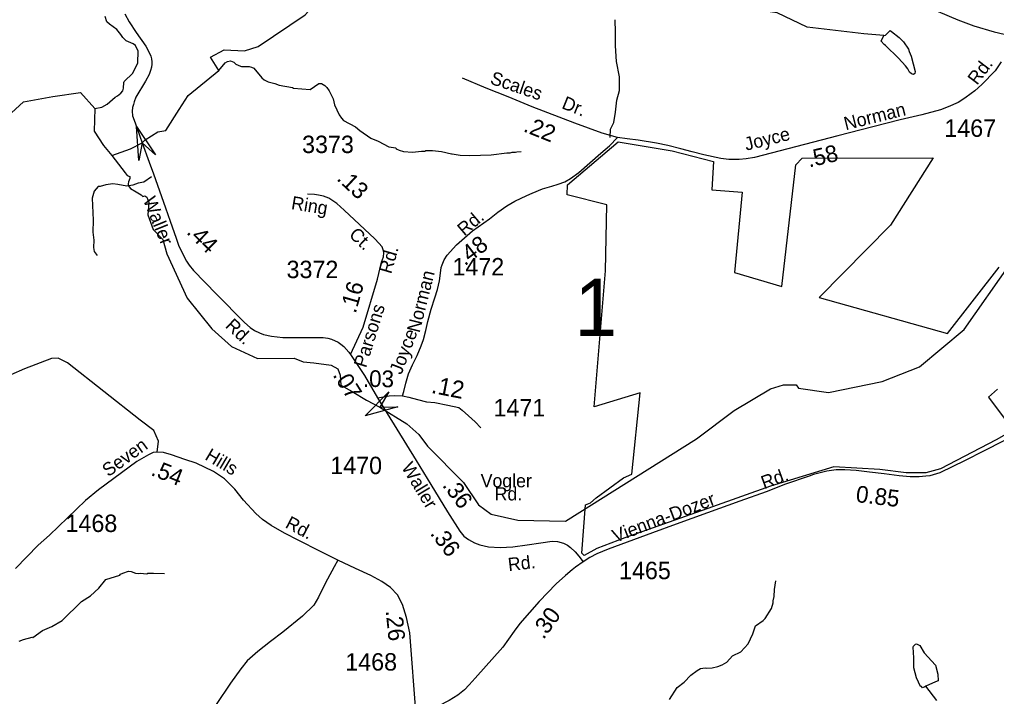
# Model space of a CAD drawing. Extents: x 1547597 to 1699558, y 810033 to 920809.
# Drawn here: x 1581049 to 1588063, y 890615 to 895475 of the extents above; entities that cross this region are included whole.
import ezdxf

# ---------------------------------------------------------------- set-up
doc = ezdxf.new("R2010")
doc.units = 0
for name, color, linetype in [('Exist Boundary Political City Limit New', 7, 'Continuous'), ('Exist Hydrographic Creek Single Shore', 7, 'Continuous'), ('Exist Hydrographic Misc Water Feature', 7, 'Continuous'), ('Exist Road Non-System Type 51', 7, 'Continuous'), ('Exist Road Primary NC Attributed', 7, 'Continuous'), ('Exist Road Secondary Mileage Hundredths English Label', 7, 'Continuous'), ('Exist Road Secondary Structure Standard Bridge Attributed CELL', 7, 'Continuous'), ('Exist Road Secondary Structure Standard Bridge Number Label', 7, 'Continuous'), ('Exist Road Secondary Type 51 Attributed', 7, 'Continuous'), ('Exist Road Secondary Type 51 Label', 7, 'Continuous'), ('Exist Road Secondary Type 51 Number Label', 7, 'Continuous'), ('Map Preparation Boundary City Limit Buffer Line', 7, 'Continuous')]:
    doc.layers.add(name, color=color, linetype=linetype)

msp = doc.modelspace()

# ---------------------------------------------------------------- linework, layer by layer
at = {"layer": 'Exist Boundary Political City Limit New'}
msp.add_lwpolyline([(1588070.2, 892822.4), (1588007.2, 892765.1), (1588184.3, 892528.1), (1588062.5, 892458.5), (1587662.4, 892250.7), (1587555.3, 892220.8), (1587414, 892221.5), (1587226.4, 892244.2), (1586894.6, 892263.3), (1586439.8, 892124.2), (1586023.5, 891977), (1585395.5, 891754.6), (1585195, 891677.8), (1585103.3, 891626.7), (1585086.7, 891644.2), (1585112.5, 891991.5), (1585148, 892006), (1585189.5, 892040.9), (1585386.5, 892184), (1585444.7, 892212.4), (1585505.4, 892794.4), (1585174.7, 892695.5), (1585255, 893671.5), (1585265.6, 894144), (1584980.5, 894216), (1584983.7, 894289.1), (1585346.3, 894596.4), (1585734.3, 894533), (1586032, 894456.3), (1586019.7, 894253.1), (1586237.5, 894235), (1586183.3, 893660), (1586522.5, 893559.7), (1586622, 894432), (1586667.4, 894480.4), (1587610, 894481.8), (1587302.5, 894000), (1586791.5, 893480), (1587711.7, 893220.5), (1588083.5, 893696.9)], dxfattribs=at)
at = {"layer": 'Exist Hydrographic Creek Single Shore'}
for points in [[(1581929.1, 894589.3), (1581949.7, 894612.4), (1582041.9, 894669.2), (1582099.8, 894679.8), (1582193.7, 894830.5), (1582259.7, 894930.1), (1582479.7, 895108.3), (1582420, 895205.1), (1582517.5, 895257.2), (1582664.8, 895250.6), (1582762, 895280.9), (1583099.9, 895508.5), (1583349.5, 895784.3), (1583493.8, 895984.7), (1583579.5, 896108), (1583560.9, 896324.4)], [(1578819.4, 890430), (1579010.4, 890954.6), (1579099.5, 891310.7), (1579363.4, 891715.6), (1579398.5, 891813.4), (1579409.5, 892039.6), (1579265.2, 892267.8), (1579292, 892490.1), (1579359.2, 892786.5), (1579399.5, 893064.2), (1579606.5, 893486.7), (1579682.5, 893560.7), (1579816.5, 893617.1), (1580019.5, 893823.1), (1580384.5, 894285.1), (1580561.5, 894416.1), (1581076.5, 894884.9), (1581287.1, 894922.4), (1581486.5, 894952.2), (1581588.4, 894835.7), (1581584.7, 894673.9), (1581652.6, 894572), (1581711.8, 894498.7)], [(1581711.8, 894498.7), (1581845.8, 894547.4), (1581929.1, 894589.3)], [(1581711.8, 894498.7), (1581806.9, 894375.4), (1581822.5, 894354.7), (1581840, 894347.5), (1581840.7, 894334.7), (1581830.3, 894309.3), (1581827.5, 894296.4), (1581829.8, 894284.7), (1581845.5, 894262.2), (1581885.5, 894238.2), (1581922.3, 894215.7), (1581933.7, 894203.9), (1581947.6, 894209.7), (1581963.4, 894200), (1581976.2, 894162.5), (1581969.2, 894072.4), (1582008.6, 893968.5), (1582077.7, 893897.2), (1582105.2, 893792), (1582251.2, 893473.9), (1582429.5, 893255.5), (1582569.5, 893127.8), (1582756.2, 893040.6), (1583020.6, 893043.9), (1583084.9, 893017.1), (1583162, 893011.3), (1583287.3, 892994.6), (1583333.6, 892967.9), (1583349.9, 892921.4), (1583356.2, 892850.4), (1583437.9, 892805.9), (1583539.2, 892742.8), (1583635.8, 892691.2)], [(1583635.8, 892691.2), (1583829.7, 892571.8), (1583915.1, 892496.1), (1583978.6, 892413), (1584237.3, 892151.6), (1584344.6, 891992), (1584435.5, 891924.6), (1584626.5, 891881.3), (1584968.5, 891874.3), (1585909.7, 892464.6), (1586180.5, 892667.2), (1586441.5, 892822.8), (1586533.5, 892853.7), (1586625.6, 892851.8), (1586641.6, 892828.6), (1586857.6, 892797.9), (1587242.6, 892875.5), (1587510.6, 892981.6), (1587831.6, 893250.9), (1588163.6, 893723.4)]]:
    msp.add_lwpolyline(points, dxfattribs=at)
at = {"layer": 'Exist Hydrographic Misc Water Feature'}
for points in [[(1587254.6, 895361.7), (1587111.5, 895373), (1586704.5, 895420.7), (1586488.6, 895523.7), (1586172.5, 895569.4), (1586040.5, 895637.8), (1585662.5, 896052.5), (1585385.8, 896620)], [(1581588.4, 894835.7), (1581638.5, 894846.4), (1581678.8, 894867.8), (1581735.4, 894919.1), (1581751.5, 894926.9), (1581775.8, 894946.5), (1581789.9, 894962.4), (1581796.2, 894982.3), (1581796.7, 895022.3), (1581800.8, 895030.3), (1581861.5, 895089.5), (1581898.4, 895165), (1581899.4, 895249), (1581880.8, 895288.1), (1581864.5, 895300.6), (1581815.3, 895323.1), (1581789.6, 895345.4), (1581780.2, 895360.5), (1581776.9, 895368.5), (1581747.3, 895403), (1581693.7, 895441.6), (1581675.9, 895459.9), (1581662.4, 895496.1)], [(1587254.6, 895361.7), (1587267.1, 895363.9), (1587291.4, 895387.6), (1587300.4, 895396.3), (1587309.4, 895389.3), (1587364.9, 895346.6), (1587396.6, 895316.2), (1587431.9, 895261.8), (1587435.7, 895245.7), (1587451.3, 895213.5), (1587479.9, 895101.1), (1587477.8, 895087.2), (1587467.7, 895081.4), (1587453.8, 895085.5), (1587439.9, 895097.7), (1587428.1, 895121.9), (1587410.5, 895144), (1587361.1, 895198.6), (1587266.2, 895289.9), (1587256.3, 895296), (1587234.6, 895320.3), (1587254.6, 895361.7)], [(1582479.7, 895108.3), (1582524.4, 895164.9), (1582542.6, 895174.8), (1582562.6, 895178.5), (1582586.4, 895168.1), (1582602.3, 895155.9), (1582634.1, 895139.5), (1582642.1, 895137.4), (1582698.1, 895138.7), (1582714.1, 895134.5), (1582730, 895126.3), (1582789.1, 895057.6), (1582804.9, 895043.3), (1582832.8, 895029), (1582880.7, 895016.4), (1582912.5, 895004), (1583008.3, 894986.7), (1583016.2, 894982.6), (1583136.2, 894973.1), (1583196.7, 895016.3), (1583216.4, 895015.7), (1583240.9, 895001.7), (1583255.7, 894987.9), (1583271.9, 894964.3), (1583300, 894905), (1583310.8, 894862.8), (1583343.9, 894790.4), (1583359.7, 894766.2), (1583375.5, 894750), (1583460.9, 894704.9), (1583492.6, 894678.4), (1583571.9, 894623.5), (1583622.8, 894602.4), (1583699.2, 894561.9), (1583751.1, 894553.1), (1583753, 894547.1), (1583774.9, 894536.8), (1583806.8, 894528.4), (1583870.8, 894523.6), (1583934.9, 894530.8), (1583958.9, 894530.5), (1583966.9, 894534.4), (1584014.9, 894535.7), (1584078.8, 894526.9), (1584149.3, 894510.4), (1584154.6, 894511.9), (1584212.3, 894502), (1584282.4, 894498.3), (1584434.6, 894504.3), (1584546.7, 894518.9), (1584570.7, 894518.6), (1584584.8, 894522.4), (1584610.7, 894522.1), (1584618.8, 894526), (1584650.8, 894527.6)], [(1581046.1, 891011.9), (1581076.2, 891023.5), (1581139, 891039.8), (1581144.4, 891038.7), (1581213, 891089.7), (1581281.4, 891116.9), (1581353.9, 891159.9), (1581493.6, 891298.1), (1581558.1, 891337.3), (1581618.1, 891392.9), (1581669.4, 891455.9), (1581769.8, 891486.6), (1581773.9, 891492.5), (1581790, 891500.3), (1581832.2, 891513.8), (1581850.2, 891513.6), (1581882.1, 891501.1), (1581906.1, 891498.9), (1581914.1, 891500.7), (1581962, 891496.1), (1581970.1, 891500), (1582010, 891501.6), (1582090, 891498.5)], [(1585715.2, 890593.8), (1585771.5, 890678.7), (1585821.9, 890718.8), (1585867.9, 890767), (1585913.8, 890801.3), (1585937.9, 890814.9), (1585972.1, 890820.5), (1585982, 890818.4), (1586022, 890819.9), (1586062.2, 890829.4), (1586094.3, 890842.9), (1586126.6, 890860.6), (1586169.1, 890906), (1586227.5, 890935.2), (1586280.1, 890992.5), (1586313, 891064.1), (1586333.5, 891122.3), (1586388.2, 891161.2), (1586402.4, 891175), (1586447.3, 891246.4), (1586459.7, 891286.3), (1586459.9, 891302.2), (1586468.3, 891334.1), (1586468.9, 891382.1), (1586479.7, 891446)], [(1587555.6, 890688.4), (1587548.5, 890684.2), (1587532.4, 890676.4), (1587524.5, 890686.6), (1587518.5, 890686.6), (1587489.2, 890749), (1587470.2, 890821.2), (1587471, 890893.2), (1587466, 890969.2), (1587468, 890977.2), (1587482.2, 890991.1), (1587490.2, 890992.9), (1587512.1, 890980.7), (1587545.4, 890928.2), (1587626.3, 890839.2), (1587641.6, 890775.1), (1587645.7, 890728.4), (1587624.9, 890719.3), (1587555.6, 890688.4)], [(1587635.3, 890587.1), (1587555.6, 890688.4)]]:
    msp.add_lwpolyline(points, dxfattribs=at)
at = {"layer": 'Exist Road Non-System Type 51'}
for points in [[(1585290.7, 894628.4), (1585291.4, 894689.3), (1585317.1, 894736.7), (1585326.8, 894809.8), (1585336.6, 894897.4), (1585356, 894965.6), (1585356, 895063), (1585334.4, 895172.9), (1585327.4, 895287), (1585327.4, 895384.6), (1585324.9, 895472.4)], [(1581996.7, 894345.6), (1581941.1, 894308.4), (1581901, 894301), (1581862.6, 894285.6), (1581818.5, 894278.1), (1581754.7, 894291), (1581718.8, 894295.5), (1581668.6, 894288.3), (1581626.5, 894277), (1581612.7, 894276.7), (1581585.1, 894243.1), (1581569.3, 894191.8), (1581577.2, 894033.8), (1581575.3, 893948.9), (1581583.1, 893891.6), (1581579.7, 893838.7), (1581585.1, 893810.7), (1581605.3, 893780.9)], [(1582037, 892370), (1582047.1, 892448.4), (1582012.5, 892524.1), (1581914.8, 892599.7), (1581392, 893009.5), (1581325.9, 893044.2), (1581278.7, 893041), (1581083.4, 892968.5), (1580885, 892880.3), (1580771.6, 892829.8), (1580711.8, 892757.3), (1580692.9, 892706.9)]]:
    msp.add_lwpolyline(points, dxfattribs=at)
at = {"layer": 'Exist Road Primary NC Attributed'}
msp.add_lwpolyline([(1587644.4, 895532), (1587787.1, 895473.4), (1587901.5, 895430.2), (1588048.1, 895387.3), (1588190.3, 895353.4)], dxfattribs=at)
at = {"layer": 'Exist Road Secondary Structure Standard Bridge Attributed CELL'}
for points in [[(1581906.1, 894463), (1581889.1, 894706.3), (1582025.5, 894504.1), (1581928.8, 894591)], [(1583765.7, 892694.7), (1583530.9, 892629.1), (1583701.4, 892803.3), (1583635.8, 892691.2)]]:
    msp.add_lwpolyline(points, close=True, dxfattribs=at)
at = {"layer": 'Exist Road Secondary Type 51 Attributed'}
for points in [[(1581804.1, 895516.4), (1581836.6, 895459.3), (1581886.8, 895382.1), (1581955.9, 895283.2), (1581975.5, 895247.8), (1581991.4, 895211.8), (1581995.7, 895193.2), (1581998.2, 895171.8), (1581998.9, 895155.6), (1581995.5, 895132.8), (1581989.8, 895110), (1581979.1, 895080.7), (1581953.4, 895032.8), (1581884.1, 894918.6), (1581871.6, 894885), (1581866, 894864.6), (1581860.7, 894843.2), (1581858.2, 894818.6), (1581860.7, 894785), (1581877.8, 894732.9), (1581929.1, 894589.3)], [(1588097.4, 895170.6), (1588054.6, 895106.9), (1587958.1, 895008.8), (1587907.8, 894963.4), (1587882.1, 894945.2), (1587836, 894909.9), (1587788.3, 894880.6), (1587716.9, 894848.4), (1587661.9, 894825.9), (1587528.3, 894792), (1587372.6, 894754.9), (1587174.8, 894704.2), (1586925, 894639.9), (1586325.5, 894485.2), (1586265.9, 894474.5), (1586215.9, 894469.5), (1586142.1, 894470.2), (1586084.3, 894478.8), (1585962.9, 894505), (1585879.3, 894526.4), (1585797.5, 894547.5), (1585702.9, 894570.7), (1585622.9, 894588.2), (1585490.2, 894608.6), (1585410.6, 894618.9), (1585343.4, 894629.6)], [(1585343.4, 894629.6), (1585232.4, 894660.7), (1585036.8, 894731.8), (1584729, 894848.9), (1584556.7, 894919.3), (1584399, 894983.6), (1584229.6, 895053.6)], [(1583799.1, 892774.5), (1583808.8, 892804.3), (1583821.7, 892863.8), (1583841.7, 892930.8), (1583871, 892995.4), (1583902.8, 893064), (1583932.8, 893133.3), (1583948.5, 893177.5), (1583965.3, 893243.3), (1583981.2, 893306.8), (1584004.7, 893396.8), (1584030.6, 893476.5), (1584049.7, 893538.2), (1584064, 893599.7), (1584069.4, 893635.7), (1584077.2, 893694), (1584083.7, 893714.7), (1584097.9, 893749), (1584119.4, 893783.2), (1584185.8, 893857.5), (1584301.9, 893957.3), (1584423.6, 894044.6), (1584482.4, 894092.9), (1584547.6, 894137.5), (1584605.8, 894171.4), (1584690.6, 894212.2), (1584728.8, 894229.7), (1584804.5, 894259.3), (1584870.4, 894279.7), (1584916.5, 894294.3), (1584963.1, 894311.1), (1585005.6, 894333.9), (1585065.4, 894377.9), (1585221.5, 894515), (1585285.3, 894568.2), (1585343.4, 894629.6)], [(1581929.1, 894589.3), (1581979.1, 894451.8), (1582010.1, 894367.2), (1582096, 894123.9), (1582129.8, 894027.2), (1582172.5, 893905), (1582190.7, 893856.5), (1582209.2, 893815.4), (1582248.5, 893739.7), (1582265.9, 893712.9), (1582297.3, 893673.2), (1582462.5, 893502.9), (1582664.2, 893300.4), (1582704.1, 893265.4), (1582735.1, 893243.6), (1582770.8, 893225), (1582799.6, 893214.3), (1582856.9, 893201.1), (1582939.4, 893193.3), (1583002.3, 893193.3), (1583172.6, 893193.6), (1583229.2, 893192.2), (1583261.7, 893187.2), (1583288.9, 893181.1), (1583336.5, 893159), (1583356.2, 893143.6), (1583378.3, 893127.5), (1583412.4, 893087.2), (1583426, 893071.1)], [(1583661, 893815.4), (1583653.1, 893842.5), (1583627.4, 893870), (1583599.2, 893901.8), (1583380.6, 894106.1), (1583327.6, 894155.7), (1583268.7, 894193.9), (1583231.5, 894206.8), (1583195.5, 894213.6), (1583166.4, 894218.9), (1583115.3, 894221.8)], [(1583426, 893071.1), (1583516.5, 893265.8), (1583618.9, 893611.1), (1583648.1, 893732.2), (1583661.4, 893770.7), (1583663.9, 893799.3), (1583661, 893815.4)], [(1583426, 893071.1), (1583524.7, 892920.4), (1583619.6, 892759.1)], [(1583619.6, 892759.1), (1583662.6, 892765.8), (1583703.2, 892773), (1583741.6, 892776.1), (1583799.1, 892774.5)], [(1583799.1, 892774.5), (1583843.2, 892763.2), (1583905.3, 892746.3), (1583970.2, 892731.4), (1584029.9, 892725.9), (1584124.5, 892707.4), (1584204, 892688.8), (1584228, 892669.6), (1584271.9, 892629.9), (1584320.6, 892588.1), (1584361.7, 892543.5)], [(1583619.6, 892759.1), (1583757.5, 892535.5), (1583896, 892308.8), (1584002, 892137.9), (1584121.2, 891941.5), (1584209.7, 891802), (1584239.5, 891765.5), (1584273.3, 891741.4), (1584314.4, 891717.3), (1584353.9, 891703.5), (1584417, 891690.6), (1584499.5, 891684), (1584591.4, 891688.6), (1584694.7, 891703.5), (1584790.6, 891719.4), (1584872.2, 891729.1), (1584911.2, 891727.6), (1584954.5, 891715.8), (1584982.8, 891701.4), (1585005.8, 891685), (1585038.2, 891653.7), (1585064.8, 891621.4), (1585094.6, 891582.9)], [(1588116.4, 892450.8), (1587969.7, 892377), (1587838.9, 892309.8), (1587656.6, 892221), (1587584.7, 892200), (1587556.5, 892195.9), (1587509.6, 892191.8), (1587442.9, 892193.3), (1587363.9, 892199.5), (1587257.2, 892214.4), (1587150.8, 892226.2), (1587054.9, 892237.5), (1586974.6, 892243.1), (1586913.5, 892241.6), (1586844.8, 892233.4), (1586749.6, 892207.7), (1586718.4, 892195.9), (1586549.8, 892138.5), (1586408.8, 892085.1), (1586221.6, 892017.4), (1585987.6, 891934.3), (1585764, 891853.2), (1585593.7, 891790.2), (1585275.9, 891673.2), (1585194.3, 891639.3), (1585143.6, 891612.2), (1585094.6, 891582.9)], [(1583333.6, 891593), (1583205.8, 891658.8), (1583055.3, 891734.8), (1582951.5, 891787.9), (1582856.6, 891843.6), (1582793.3, 891885.3), (1582746.5, 891929.6), (1582657.9, 892024.5), (1582593.4, 892104.2), (1582520, 892177.6), (1582440.3, 892229.5), (1582317.6, 892290.3), (1582235.9, 892316.8), (1582141, 892351), (1582081.6, 892367.4), (1582037, 892370), (1582007.4, 892366), (1581975.2, 892351.1), (1581891.7, 892302.5), (1581615.3, 892099.2), (1581522.9, 892023.4), (1581264.8, 891772.6), (1581182.8, 891702.7), (1581019.9, 891533.6)], [(1583333.6, 891593), (1583308.3, 891545), (1583259.9, 891458.6), (1583225.2, 891388.6), (1583196.2, 891328.8), (1583161.4, 891271.2), (1583081.3, 891190.9), (1582939.5, 891076.9), (1582851.1, 891009.4), (1582760.4, 890936.9), (1582683.2, 890872.1), (1582637.5, 890814.4), (1582564.6, 890710.9), (1582461.2, 890558.3), (1582346.1, 890382.5), (1582168.4, 890125), (1581719.7, 889425.2), (1581676.2, 889354)], [(1583897.8, 890479.3), (1583851.2, 891071.7), (1583828.4, 891181.8), (1583799.3, 891275.4), (1583762.6, 891345), (1583712, 891398.2), (1583650, 891439.9), (1583570.3, 891484.2), (1583461.4, 891534.8), (1583333.6, 891593)], [(1585094.6, 891582.9), (1585039.7, 891543.4), (1585015.6, 891523.9), (1584968.9, 891482.9), (1584901.2, 891422.8), (1584780.8, 891296), (1584640.4, 891139.5), (1584601.1, 891082.9), (1584518.3, 890968.1), (1584319.1, 890747.5), (1584278.3, 890699.4), (1584243.8, 890661.8), (1584195.2, 890624.6), (1584134.7, 890585.4), (1584054.1, 890546.6), (1583973.5, 890511.6), (1583897.8, 890479.3)]]:
    msp.add_lwpolyline(points, dxfattribs=at)
at = {"layer": 'Map Preparation Boundary City Limit Buffer Line'}
msp.add_lwpolyline([(1588070.2, 892822.4), (1588007.2, 892765.1), (1588184.3, 892528.1), (1588062.5, 892458.5), (1587662.4, 892250.7), (1587555.3, 892220.8), (1587414, 892221.5), (1587226.4, 892244.2), (1586894.6, 892263.3), (1586439.8, 892124.2), (1586023.5, 891977), (1585395.5, 891754.6), (1585195, 891677.8), (1585103.3, 891626.7), (1585086.7, 891644.2), (1585112.5, 891991.5), (1585148, 892006), (1585189.5, 892040.9), (1585386.5, 892184), (1585444.7, 892212.4), (1585505.4, 892794.4), (1585174.7, 892695.5), (1585255, 893671.5), (1585265.6, 894144), (1584980.5, 894216), (1584983.7, 894289.1), (1585346.3, 894596.4), (1585734.3, 894533), (1586032, 894456.3), (1586019.7, 894253.1), (1586237.5, 894235), (1586183.3, 893660), (1586522.5, 893559.7), (1586622, 894432), (1586667.4, 894480.4), (1587610, 894481.8), (1587302.5, 894000), (1586791.5, 893480), (1587711.7, 893220.5), (1588083.5, 893696.9)], dxfattribs=at)

# ---------------------------------------------------------------- texts
at = {"layer": 'Exist Road Secondary Mileage Hundredths English Label'}
for s, height, rotation, p in [('.22', 120, 338.18644, (1584660.1, 894674.3)), ('.58', 120, 13.06701, (1586718.3, 894412.5)), ('.13', 120, 317.11903, (1583320.3, 894327.3)), ('.44', 120, 315.47206, (1582241.8, 893942.6)), ('.48', 120, 37.05906, (1584245.7, 893702.9)), ('.16', 120, 74.18375, (1583461.9, 893360.2)), ('.07', 120, 301.93326, (1583294.3, 892923.3)), ('.03', 120, 359.10955, (1583513.6, 892838.4)), ('.12', 125, 348.9298, (1583999.8, 892795.4)), ('.54', 120, 338.35194, (1581985.4, 892206.4)), ('.36', 120, 307.07015, (1584080.2, 892129.7)), ('0.85', 120, 353.22845, (1587049.4, 892011.6)), ('.36', 120, 307.07015, (1583992.5, 891784.1)), ('.30', 120, 54.20166, (1584811, 891019.1)), ('.26', 120, 275.61434, (1583677.9, 891230.2))]:
    msp.add_text(s, height=height, rotation=rotation, dxfattribs=at).set_placement(p)
at = {"layer": 'Exist Road Secondary Structure Standard Bridge Number Label'}
msp.add_text('1', height=410.1, dxfattribs=at).set_placement((1585034.4, 893203.8))
at = {"layer": 'Exist Road Secondary Type 51 Label'}
for s, rotation, p in [('Rd.', 52.9152, (1587924.1, 894999.4)), ('Scales', 341.23236, (1584421.7, 895016.2)), ('Dr.', 338.06671, (1584935.6, 894840.2)), ('Norman', 14.00922, (1586981.3, 894680)), ('Joyce', 14.00922, (1586266.6, 894532.6)), ('Waller', 291.93257, (1581934, 894180.8)), ('Ring', 350.70286, (1582995.1, 894114.8)), ('Rd.', 40.52528, (1584242.6, 893916.8)), ('Ct.', 316.39755, (1583408.1, 893923.5)), ('Rd.', 73.84759, (1583717.2, 893644.4)), ('Norman', 75.97591, (1583920.9, 893221.9)), ('Parsons', 72.88892, (1583536.7, 892969.8)), ('Rd.', 316.68408, (1582520.4, 893269.5)), ('Joyce', 69.23995, (1583790.6, 892921.2)), ('Seven', 35.94448, (1581685.9, 892188.2)), ('Hills', 329.40906, (1582373.5, 892320.2)), ('Waller', 301.18548, (1583787.6, 892261.2)), ('Rd.', 20.01202, (1586394.1, 892102.5)), ('Vienna-Dozer', 20.95567, (1585327.5, 891717.9)), ('Rd.', 332.29268, (1582950, 891830.9)), ('Rd.', 6.70597, (1584561.2, 891514.4))]:
    msp.add_text(s, height=95, rotation=rotation, dxfattribs=at).set_placement(p)
for s, p in [('Vogler', (1584359.9, 892116.8)), ('Rd.', (1584460.1, 892022.7))]:
    msp.add_text(s, height=95, dxfattribs=at).set_placement(p)
at = {"layer": 'Exist Road Secondary Type 51 Number Label'}
for s, p in [('1467', (1587689.1, 894633.2)), ('3373', (1583077.4, 894516.6)), ('1472', (1584157, 893638.1)), ('3372', (1582965.9, 893618.7)), ('1471', (1584451.9, 892625.6)), ('1470', (1583280, 892211.5)), ('1468', (1581378.7, 891796)), ('1465', (1585353.3, 891457.3)), ('1468', (1583387.5, 890801.1))]:
    msp.add_text(s, height=125, dxfattribs=at).set_placement(p)

doc.saveas('drawing.dxf')
